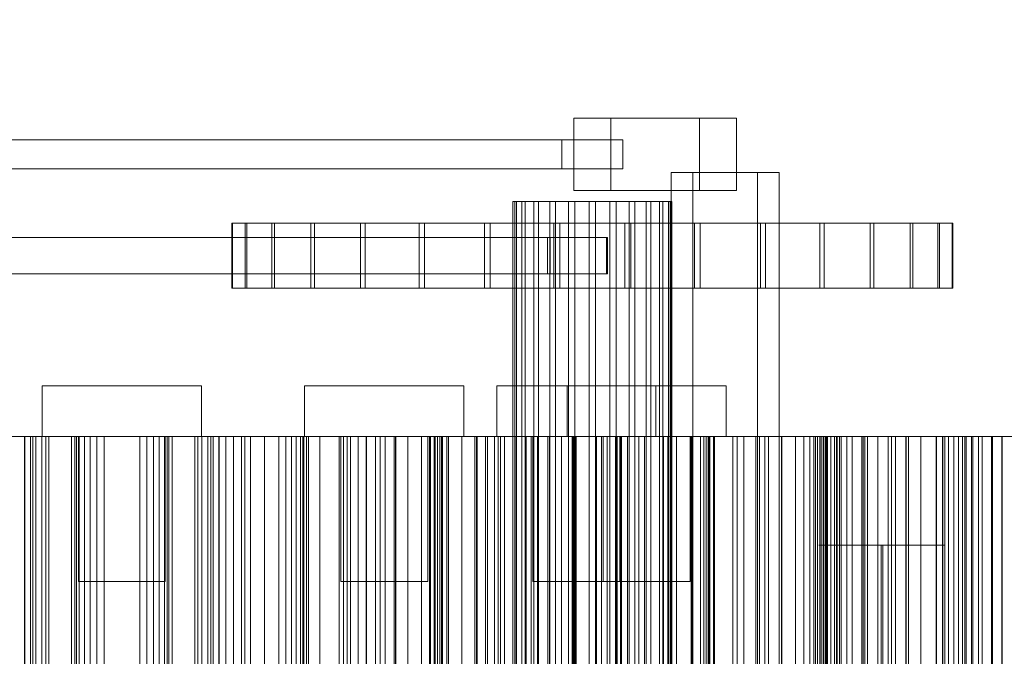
# Model space of a CAD drawing. Header units: millimetres. Extents: x -2233 to 61924, y -68080 to 6847.
# Tile 617 of 656: x 24422 to 24694, y -17311 to -17135. Entities that reach past the tile are written whole.
import ezdxf

# ---------------------------------------------------------------- set-up
doc = ezdxf.new("R2010")
doc.units = ezdxf.units.MM
for name, color, linetype, lineweight in [('COTAS_P', 1, 'Continuous', 0), ('superior_briquetadora', 7, 'Continuous', 0), ('superior_C02', 7, 'Continuous', 0)]:
    doc.layers.add(name, color=color, linetype=linetype, lineweight=lineweight)
doc.dimstyles.new('R19_100', dxfattribs={"dimtxt": 250, "dimasz": 150, "dimexe": 150, "dimexo": 80, "dimgap": 100, "dimtad": 1, "dimtih": 1, "dimtoh": 1, "dimdsep": 46, "dimcen": 0.09, "dimadec": 0, "dimazin": 0, "dimtfac": 1, "dimtdec": 4, "dimtofl": 0, "dimtmove": 0, "dimatfit": 3, "dimfxl": 1, "dimtolj": 1, "dimtzin": 0, "dimarcsym": 0})

# ---------------------------------------------------------------- blocks, each defined once
blk = doc.blocks.new('DIM_R28_34')
at = {"layer": 'COTAS_P'}
for p, q in [((24250.07, -17080), (24400.07, -17035)), ((26750.07, -17080), (26600.07, -17035)), ((24250.07, -17980), (24250.07, -17080)), ((24250.07, -17080), (26750.07, -17080)), ((24250.07, -17080), (24400.07, -17125)), ((26750.07, -17080), (26600.07, -17125)), ((26750.07, -17980), (26750.07, -17080))]:
    blk.add_line(p, q, dxfattribs=at)
blk.add_text('2500 P', height=250, dxfattribs=at).set_placement((25500.07, -16980))

msp = doc.modelspace()

# ---------------------------------------------------------------- linework, layer by layer
at = {"layer": 'superior_briquetadora'}
for p, q in [((24428.067, -17236), (24430.246, -17236)), ((24428.067, -17236), (24428.067, -17250)), ((24430.246, -17236), (24436.351, -17236)), ((24436.351, -17236), (24445.172, -17236)), ((24445.172, -17236), (24454.963, -17236)), ((24454.963, -17236), (24463.784, -17236)), ((24463.784, -17236), (24469.889, -17236)), ((24469.889, -17236), (24472.067, -17236)), ((24472.067, -17236), (24472.067, -17250)), ((24500.567, -17236), (24502.746, -17236)), ((24500.567, -17236), (24500.567, -17250)), ((24502.746, -17236), (24508.851, -17236)), ((24508.851, -17236), (24517.672, -17236)), ((24517.672, -17236), (24527.463, -17236)), ((24527.463, -17236), (24536.284, -17236)), ((24536.284, -17236), (24542.389, -17236)), ((24542.389, -17236), (24544.567, -17236)), ((24544.567, -17236), (24544.567, -17250)), ((24553.641, -17236), (24555.82, -17236)), ((24553.641, -17236), (24553.641, -17250)), ((24555.82, -17236), (24561.924, -17236)), ((24561.924, -17236), (24570.746, -17236)), ((24570.746, -17236), (24580.537, -17236)), ((24573.067, -17236), (24575.246, -17236)), ((24573.067, -17236), (24573.067, -17250)), ((24575.246, -17236), (24581.351, -17236)), ((24580.537, -17236), (24589.358, -17236)), ((24581.351, -17236), (24590.172, -17236)), ((24589.358, -17236), (24595.462, -17236)), ((24590.172, -17236), (24599.963, -17236)), ((24595.462, -17236), (24597.641, -17236)), ((24597.641, -17236), (24597.641, -17250)), ((24599.963, -17236), (24608.784, -17236)), ((24608.784, -17236), (24614.889, -17236)), ((24614.889, -17236), (24617.067, -17236)), ((24617.067, -17236), (24617.067, -17250)), ((24430.949, -17250), (24412.565, -17250)), ((24412.756, -17250), (24431.046, -17250)), ((24423.284, -17250), (24416.1, -17250)), ((24419.249, -17250), (24425.453, -17250)), ((24421.313, -17250), (24423.195, -17250)), ((24423.195, -17250), (24423.195, -17450)), ((24423.195, -17250), (24424.864, -17250)), ((24427.938, -17250), (24423.284, -17250)), ((24423.284, -17450), (24423.284, -17250)), ((24424.864, -17250), (24424.864, -17450)), ((24424.864, -17250), (24426.29, -17250)), ((24425.453, -17250), (24429.044, -17250)), ((24425.453, -17450), (24425.453, -17250)), ((24426.29, -17250), (24426.29, -17450)), ((24426.29, -17250), (24436.127, -17250)), ((24429.883, -17250), (24427.938, -17250)), ((24427.938, -17450), (24427.938, -17250)), ((24428.067, -17250), (24430.246, -17250)), ((24429.044, -17250), (24429.883, -17250)), ((24429.044, -17450), (24429.044, -17250)), ((24429.883, -17450), (24429.883, -17250)), ((24430.246, -17250), (24436.351, -17250)), ((24450.067, -17250), (24430.949, -17250)), ((24431.046, -17250), (24450.067, -17250)), ((24436.127, -17250), (24436.127, -17450)), ((24436.127, -17250), (24437.095, -17250)), ((24436.351, -17250), (24445.172, -17250)), ((24437.095, -17250), (24437.095, -17450)), ((24437.095, -17250), (24438.306, -17250)), ((24437.567, -17480), (24437.567, -17250)), ((24438.805, -17250), (24437.567, -17250)), ((24438.067, -17250), (24439.256, -17250)), ((24438.067, -17250), (24438.067, -17290)), ((24438.306, -17250), (24438.306, -17450)), ((24438.306, -17250), (24439.732, -17250)), ((24442.274, -17250), (24438.805, -17250)), ((24439.256, -17250), (24442.586, -17250)), ((24439.732, -17250), (24439.732, -17450)), ((24439.732, -17250), (24441.353, -17250)), ((24441.353, -17250), (24441.353, -17450)), ((24441.353, -17250), (24443.158, -17250)), ((24447.286, -17250), (24442.274, -17250)), ((24442.586, -17250), (24447.397, -17250)), ((24443.158, -17250), (24443.158, -17450)), ((24443.158, -17250), (24445.137, -17250)), ((24445.137, -17250), (24445.137, -17450)), ((24445.137, -17250), (24454.998, -17250)), ((24445.172, -17250), (24454.963, -17250)), ((24452.849, -17250), (24447.286, -17250)), ((24447.397, -17250), (24452.738, -17250)), ((24450.067, -17250), (24469.089, -17250)), ((24469.186, -17250), (24450.067, -17250)), ((24452.738, -17250), (24457.549, -17250)), ((24457.861, -17250), (24452.849, -17250)), ((24454.963, -17250), (24463.784, -17250)), ((24454.998, -17250), (24454.998, -17450)), ((24454.998, -17250), (24456.977, -17250)), ((24456.977, -17250), (24456.977, -17450)), ((24456.977, -17250), (24458.782, -17250)), ((24457.549, -17250), (24460.879, -17250)), ((24461.33, -17250), (24457.861, -17250)), ((24458.782, -17250), (24458.782, -17450)), ((24458.782, -17250), (24460.403, -17250)), ((24460.403, -17250), (24460.403, -17450)), ((24460.403, -17250), (24461.829, -17250)), ((24460.879, -17250), (24462.067, -17250)), ((24462.567, -17250), (24461.33, -17250)), ((24461.829, -17250), (24461.829, -17450)), ((24461.829, -17250), (24463.04, -17250)), ((24462.067, -17250), (24462.067, -17290)), ((24462.567, -17480), (24462.567, -17250)), ((24463.04, -17250), (24463.04, -17450)), ((24463.04, -17250), (24464.008, -17250)), ((24463.784, -17250), (24469.889, -17250)), ((24464.008, -17250), (24464.008, -17450)), ((24464.008, -17250), (24473.845, -17250)), ((24469.089, -17250), (24487.379, -17250)), ((24487.57, -17250), (24469.186, -17250)), ((24469.889, -17250), (24472.067, -17250)), ((24470.252, -17250), (24471.091, -17250)), ((24472.197, -17250), (24470.252, -17250)), ((24470.252, -17450), (24470.252, -17250)), ((24471.091, -17250), (24474.682, -17250)), ((24471.091, -17450), (24471.091, -17250)), ((24476.851, -17250), (24472.197, -17250)), ((24472.197, -17450), (24472.197, -17250)), ((24473.845, -17250), (24473.845, -17450)), ((24473.845, -17250), (24475.271, -17250)), ((24474.682, -17250), (24480.886, -17250)), ((24474.682, -17450), (24474.682, -17250)), ((24475.271, -17250), (24475.271, -17450)), ((24475.271, -17250), (24476.94, -17250)), ((24484.035, -17250), (24476.851, -17250)), ((24476.851, -17450), (24476.851, -17250)), ((24476.94, -17250), (24476.94, -17450)), ((24476.94, -17250), (24478.822, -17250)), ((24478.822, -17250), (24478.822, -17450)), ((24478.822, -17250), (24480.899, -17250)), ((24480.886, -17250), (24489.466, -17250)), ((24480.886, -17450), (24480.886, -17250)), ((24480.899, -17250), (24480.899, -17450)), ((24480.899, -17250), (24483.158, -17250)), ((24483.158, -17250), (24483.158, -17450)), ((24483.158, -17250), (24485.59, -17250)), ((24493.474, -17250), (24484.035, -17250)), ((24484.035, -17450), (24484.035, -17250)), ((24485.59, -17250), (24485.59, -17450)), ((24485.59, -17250), (24495.404, -17250)), ((24487.379, -17250), (24504.236, -17250)), ((24504.513, -17250), (24487.57, -17250)), ((24489.466, -17250), (24500.092, -17250)), ((24489.466, -17450), (24489.466, -17250)), ((24504.805, -17250), (24493.474, -17250)), ((24493.474, -17450), (24493.474, -17250)), ((24495.404, -17250), (24495.404, -17450)), ((24495.404, -17250), (24496.91, -17250)), ((24496.91, -17250), (24496.91, -17450)), ((24496.91, -17250), (24498.244, -17250)), ((24498.244, -17250), (24498.244, -17450)), ((24498.244, -17250), (24499.394, -17250)), ((24499.394, -17250), (24499.394, -17450)), ((24499.394, -17250), (24500.349, -17250)), ((24500.092, -17250), (24512.355, -17250)), ((24500.092, -17450), (24500.092, -17250)), ((24500.349, -17250), (24500.349, -17450)), ((24500.349, -17250), (24501.091, -17250)), ((24500.567, -17250), (24502.746, -17250)), ((24501.091, -17250), (24501.091, -17450)), ((24501.091, -17250), (24501.591, -17250)), ((24501.591, -17250), (24501.591, -17450)), ((24501.591, -17250), (24511.334, -17250)), ((24502.746, -17250), (24508.851, -17250)), ((24504.236, -17250), (24519.01, -17250)), ((24519.364, -17250), (24504.513, -17250)), ((24517.591, -17250), (24504.805, -17250)), ((24504.805, -17450), (24504.805, -17250)), ((24508.851, -17250), (24517.672, -17250)), ((24510.067, -17480), (24510.067, -17250)), ((24511.305, -17250), (24510.067, -17250)), ((24510.567, -17250), (24511.756, -17250)), ((24510.567, -17250), (24510.567, -17290)), ((24514.774, -17250), (24511.305, -17250)), ((24511.334, -17250), (24511.334, -17450)), ((24511.334, -17250), (24513.204, -17250)), ((24511.756, -17250), (24515.086, -17250)), ((24512.355, -17250), (24525.784, -17250)), ((24512.355, -17450), (24512.355, -17250)), ((24513.204, -17250), (24513.204, -17450)), ((24513.204, -17250), (24515.315, -17250)), ((24519.786, -17250), (24514.774, -17250)), ((24515.086, -17250), (24519.897, -17250)), ((24515.315, -17250), (24515.315, -17450)), ((24515.315, -17250), (24517.635, -17250)), ((24521.463, -17250), (24517.591, -17250)), ((24517.591, -17450), (24517.591, -17250)), ((24517.635, -17250), (24517.635, -17450)), ((24517.635, -17250), (24520.148, -17250)), ((24517.672, -17250), (24527.463, -17250)), ((24519.01, -17250), (24531.136, -17250)), ((24531.552, -17250), (24519.364, -17250)), ((24525.349, -17250), (24519.786, -17250)), ((24519.897, -17250), (24525.238, -17250)), ((24520.148, -17250), (24520.148, -17450)), ((24520.148, -17250), (24522.84, -17250)), ((24525.303, -17250), (24521.463, -17250)), ((24521.463, -17450), (24521.463, -17250)), ((24522.84, -17250), (24522.84, -17450)), ((24522.84, -17250), (24525.701, -17250)), ((24525.238, -17250), (24530.049, -17250)), ((24529.108, -17250), (24525.303, -17250)), ((24525.303, -17450), (24525.303, -17250)), ((24530.361, -17250), (24525.349, -17250)), ((24525.701, -17250), (24525.701, -17450)), ((24525.701, -17250), (24535.372, -17250)), ((24525.784, -17250), (24539.862, -17250)), ((24525.784, -17450), (24525.784, -17250)), ((24527.463, -17250), (24536.284, -17250)), ((24532.878, -17250), (24529.108, -17250)), ((24529.108, -17450), (24529.108, -17250)), ((24530.049, -17250), (24533.379, -17250)), ((24533.83, -17250), (24530.361, -17250)), ((24531.136, -17250), (24540.146, -17250)), ((24540.608, -17250), (24531.552, -17250)), ((24536.611, -17250), (24532.878, -17250)), ((24532.878, -17450), (24532.878, -17250)), ((24533.379, -17250), (24534.567, -17250)), ((24535.067, -17250), (24533.83, -17250)), ((24534.567, -17250), (24534.567, -17290)), ((24535.067, -17480), (24535.067, -17250)), ((24535.372, -17250), (24535.372, -17450)), ((24535.372, -17250), (24536.393, -17250)), ((24536.284, -17250), (24542.389, -17250)), ((24536.393, -17250), (24536.393, -17450)), ((24536.393, -17250), (24537.242, -17250)), ((24540.304, -17250), (24536.611, -17250)), ((24536.611, -17450), (24536.611, -17250)), ((24537.242, -17250), (24537.242, -17450)), ((24537.242, -17250), (24537.91, -17250)), ((24537.91, -17250), (24537.91, -17450)), ((24537.91, -17250), (24538.386, -17250)), ((24538.386, -17250), (24538.386, -17450)), ((24538.386, -17250), (24538.651, -17250)), ((24538.651, -17250), (24538.651, -17450)), ((24538.651, -17250), (24538.678, -17250)), ((24538.678, -17250), (24538.678, -17450)), ((24538.678, -17250), (24548.232, -17250)), ((24539.862, -17250), (24554.05, -17250)), ((24539.862, -17450), (24539.862, -17250)), ((24540.146, -17250), (24545.694, -17250)), ((24543.957, -17250), (24540.304, -17250)), ((24540.304, -17450), (24540.304, -17250)), ((24546.184, -17250), (24540.608, -17250)), ((24542.389, -17250), (24544.567, -17250)), ((24547.567, -17250), (24543.957, -17250)), ((24543.957, -17450), (24543.957, -17250)), ((24545.694, -17250), (24547.567, -17250)), ((24548.067, -17250), (24546.184, -17250)), ((24547.567, -17250), (24547.567, -17800)), ((24551.134, -17250), (24547.567, -17250)), ((24547.567, -17450), (24547.567, -17250)), ((24548.067, -17250), (24548.067, -17480)), ((24548.232, -17250), (24548.232, -17450)), ((24548.232, -17250), (24550.53, -17250)), ((24550.53, -17250), (24550.53, -17450)), ((24550.53, -17250), (24553.061, -17250)), ((24554.654, -17250), (24551.134, -17250)), ((24551.134, -17450), (24551.134, -17250)), ((24553.061, -17250), (24553.061, -17450)), ((24553.061, -17250), (24555.798, -17250)), ((24553.641, -17250), (24555.82, -17250)), ((24554.05, -17250), (24567.801, -17250)), ((24554.05, -17450), (24554.05, -17250)), ((24558.128, -17250), (24554.654, -17250)), ((24554.654, -17450), (24554.654, -17250)), ((24555.798, -17250), (24555.798, -17450)), ((24555.798, -17250), (24558.722, -17250)), ((24555.82, -17250), (24561.924, -17250)), ((24561.553, -17250), (24558.128, -17250)), ((24558.128, -17450), (24558.128, -17250)), ((24558.722, -17250), (24558.722, -17450)), ((24558.722, -17250), (24561.82, -17250)), ((24564.927, -17250), (24561.553, -17250)), ((24561.553, -17450), (24561.553, -17250)), ((24561.82, -17250), (24561.82, -17450)), ((24561.82, -17250), (24565.083, -17250)), ((24561.924, -17250), (24570.746, -17250)), ((24563.141, -17480), (24563.141, -17250)), ((24564.379, -17250), (24563.141, -17250)), ((24563.641, -17250), (24564.83, -17250)), ((24563.641, -17250), (24563.641, -17290)), ((24567.848, -17250), (24564.379, -17250)), ((24564.83, -17250), (24568.159, -17250)), ((24568.249, -17250), (24564.927, -17250)), ((24564.927, -17450), (24564.927, -17250)), ((24565.083, -17250), (24565.083, -17450)), ((24565.083, -17250), (24574.52, -17250)), ((24567.801, -17250), (24574.552, -17250)), ((24567.801, -17450), (24567.801, -17250)), ((24572.86, -17250), (24567.848, -17250)), ((24568.159, -17250), (24572.971, -17250)), ((24571.518, -17250), (24568.249, -17250)), ((24568.249, -17450), (24568.249, -17250)), ((24570.746, -17250), (24580.537, -17250)), ((24574.733, -17250), (24571.518, -17250)), ((24571.518, -17450), (24571.518, -17250)), ((24578.423, -17250), (24572.86, -17250)), ((24572.971, -17250), (24578.311, -17250)), ((24573.067, -17250), (24575.246, -17250)), ((24574.52, -17250), (24574.52, -17450)), ((24574.52, -17250), (24575.044, -17250)), ((24574.552, -17250), (24581.247, -17250)), ((24574.552, -17450), (24574.552, -17250)), ((24586.499, -17250), (24574.733, -17250)), ((24574.733, -17450), (24574.733, -17250)), ((24574.912, -17250), (24574.912, -17450)), ((24575.357, -17250), (24574.912, -17250)), ((24574.912, -17250), (24584.186, -17250)), ((24575.044, -17250), (24575.044, -17450)), ((24575.044, -17250), (24575.4, -17250)), ((24575.246, -17250), (24581.351, -17250)), ((24575.357, -17250), (24575.357, -17450)), ((24575.571, -17250), (24575.357, -17250)), ((24575.4, -17250), (24575.4, -17450)), ((24575.4, -17250), (24575.58, -17250)), ((24575.571, -17250), (24575.571, -17450)), ((24575.58, -17250), (24575.58, -17450)), ((24578.311, -17250), (24583.123, -17250)), ((24583.435, -17250), (24578.423, -17250)), ((24580.537, -17250), (24589.358, -17250)), ((24581.247, -17250), (24587.882, -17250)), ((24581.247, -17450), (24581.247, -17250)), ((24581.351, -17250), (24590.172, -17250)), ((24582.567, -17480), (24582.567, -17250)), ((24583.805, -17250), (24582.567, -17250)), ((24583.067, -17250), (24584.256, -17250)), ((24583.067, -17250), (24583.067, -17290)), ((24583.123, -17250), (24586.453, -17250)), ((24586.903, -17250), (24583.435, -17250)), ((24587.274, -17250), (24583.805, -17250)), ((24584.186, -17250), (24584.186, -17450)), ((24584.186, -17250), (24586.887, -17250)), ((24584.256, -17250), (24587.586, -17250)), ((24586.453, -17250), (24587.641, -17250)), ((24599.595, -17250), (24586.499, -17250)), ((24586.499, -17450), (24586.499, -17250)), ((24586.887, -17250), (24586.887, -17450)), ((24586.887, -17250), (24589.816, -17250)), ((24588.141, -17250), (24586.903, -17250)), ((24592.286, -17250), (24587.274, -17250)), ((24587.586, -17250), (24592.397, -17250)), ((24587.641, -17250), (24587.641, -17290)), ((24587.882, -17250), (24594.456, -17250)), ((24587.882, -17450), (24587.882, -17250)), ((24588.141, -17480), (24588.141, -17250)), ((24589.358, -17250), (24595.462, -17250)), ((24589.816, -17250), (24589.816, -17450)), ((24589.816, -17250), (24592.942, -17250)), ((24590.172, -17250), (24599.963, -17250)), ((24597.849, -17250), (24592.286, -17250)), ((24592.397, -17250), (24597.738, -17250)), ((24592.942, -17250), (24592.942, -17450)), ((24592.942, -17250), (24596.25, -17250)), ((24594.456, -17250), (24600.964, -17250)), ((24594.456, -17450), (24594.456, -17250)), ((24595.462, -17250), (24597.641, -17250)), ((24596.25, -17250), (24596.25, -17450)), ((24596.25, -17250), (24599.725, -17250)), ((24597.738, -17250), (24602.549, -17250)), ((24602.861, -17250), (24597.849, -17250)), ((24613.516, -17250), (24599.595, -17250)), ((24599.595, -17450), (24599.595, -17250)), ((24599.725, -17250), (24599.725, -17450)), ((24599.725, -17250), (24603.358, -17250)), ((24599.963, -17250), (24608.784, -17250)), ((24600.964, -17250), (24607.404, -17250)), ((24600.964, -17450), (24600.964, -17250)), ((24602.549, -17250), (24605.879, -17250)), ((24606.33, -17250), (24602.861, -17250)), ((24603.358, -17250), (24603.358, -17450)), ((24603.358, -17250), (24612.468, -17250)), ((24605.879, -17250), (24607.067, -17250)), ((24607.567, -17250), (24606.33, -17250)), ((24607.067, -17250), (24607.067, -17290)), ((24607.404, -17250), (24613.773, -17250)), ((24607.404, -17450), (24607.404, -17250)), ((24607.567, -17480), (24607.567, -17250)), ((24608.784, -17250), (24614.889, -17250)), ((24609.944, -17250), (24609.944, -17450)), ((24610.858, -17250), (24609.944, -17250)), ((24609.944, -17250), (24618.847, -17250)), ((24610.858, -17250), (24610.858, -17450)), ((24611.548, -17250), (24610.858, -17250)), ((24611.548, -17250), (24611.548, -17450)), ((24612.041, -17250), (24611.548, -17250)), ((24612.041, -17250), (24612.041, -17450)), ((24612.352, -17250), (24612.041, -17250)), ((24612.352, -17250), (24612.352, -17450)), ((24612.492, -17250), (24612.352, -17250)), ((24612.468, -17250), (24612.468, -17450)), ((24612.468, -17250), (24612.492, -17250)), ((24612.492, -17250), (24612.492, -17450)), ((24627.729, -17250), (24613.516, -17250)), ((24613.516, -17450), (24613.516, -17250)), ((24613.773, -17250), (24620.067, -17250)), ((24613.773, -17450), (24613.773, -17250)), ((24614.889, -17250), (24617.067, -17250)), ((24618.847, -17250), (24618.847, -17450)), ((24618.847, -17250), (24621.928, -17250)), ((24620.067, -17250), (24626.286, -17250)), ((24620.067, -17450), (24620.067, -17250)), ((24621.928, -17250), (24621.928, -17450)), ((24621.928, -17250), (24625.224, -17250)), ((24625.224, -17250), (24625.224, -17450)), ((24625.224, -17250), (24628.711, -17250)), ((24626.286, -17250), (24632.424, -17250)), ((24626.286, -17450), (24626.286, -17250)), ((24641.685, -17250), (24627.729, -17250)), ((24627.729, -17450), (24627.729, -17250)), ((24628.711, -17250), (24628.711, -17450)), ((24628.711, -17250), (24632.37, -17250)), ((24632.37, -17250), (24632.37, -17450)), ((24632.37, -17250), (24636.188, -17250)), ((24632.424, -17250), (24638.481, -17250)), ((24632.424, -17450), (24632.424, -17250)), ((24636.188, -17250), (24636.188, -17450)), ((24636.188, -17250), (24640.156, -17250)), ((24638.481, -17250), (24644.452, -17250)), ((24638.481, -17450), (24638.481, -17250)), ((24640.156, -17250), (24640.156, -17450)), ((24640.156, -17250), (24648.853, -17250)), ((24641.237, -17250), (24643.002, -17250)), ((24642.257, -17250), (24641.237, -17250)), ((24641.237, -17450), (24641.237, -17250)), ((24654.85, -17250), (24641.685, -17250)), ((24641.685, -17450), (24641.685, -17250)), ((24642.914, -17250), (24642.257, -17250)), ((24642.257, -17450), (24642.257, -17250)), ((24643.485, -17250), (24642.914, -17250)), ((24642.914, -17450), (24642.914, -17250)), ((24643.002, -17250), (24647.484, -17250)), ((24643.002, -17450), (24643.002, -17250)), ((24643.436, -17250), (24643.436, -17450)), ((24644.809, -17250), (24643.436, -17250)), ((24643.436, -17250), (24651.883, -17250)), ((24643.968, -17250), (24643.485, -17250)), ((24643.485, -17450), (24643.485, -17250)), ((24644.363, -17250), (24643.968, -17250)), ((24643.968, -17450), (24643.968, -17250)), ((24644.671, -17250), (24644.363, -17250)), ((24644.363, -17450), (24644.363, -17250)), ((24644.452, -17250), (24650.335, -17250)), ((24644.452, -17450), (24644.452, -17250)), ((24644.891, -17250), (24644.671, -17250)), ((24644.671, -17450), (24644.671, -17250)), ((24644.809, -17250), (24644.809, -17450)), ((24645.97, -17250), (24644.809, -17250)), ((24645.023, -17250), (24644.891, -17250)), ((24644.891, -17450), (24644.891, -17250)), ((24645.067, -17250), (24645.023, -17250)), ((24645.023, -17450), (24645.023, -17250)), ((24645.067, -17450), (24645.067, -17250)), ((24645.97, -17250), (24645.97, -17450)), ((24646.942, -17250), (24645.97, -17250)), ((24646.942, -17250), (24646.942, -17450)), ((24647.74, -17250), (24646.942, -17250)), ((24647.484, -17250), (24654.512, -17250)), ((24647.484, -17450), (24647.484, -17250)), ((24647.74, -17250), (24647.74, -17450)), ((24648.375, -17250), (24647.74, -17250)), ((24648.375, -17250), (24648.375, -17450)), ((24648.853, -17250), (24648.375, -17250)), ((24648.853, -17250), (24648.853, -17450)), ((24650.335, -17250), (24656.128, -17250)), ((24650.335, -17450), (24650.335, -17250)), ((24651.883, -17250), (24651.883, -17450)), ((24651.883, -17250), (24655.313, -17250)), ((24654.512, -17250), (24663.815, -17250)), ((24654.512, -17450), (24654.512, -17250)), ((24666.718, -17250), (24654.85, -17250)), ((24654.85, -17450), (24654.85, -17250)), ((24655.313, -17250), (24655.313, -17450)), ((24655.313, -17250), (24658.946, -17250)), ((24656.128, -17250), (24661.828, -17250)), ((24656.128, -17450), (24656.128, -17250)), ((24658.946, -17250), (24658.946, -17450)), ((24658.946, -17250), (24662.759, -17250)), ((24661.828, -17250), (24667.432, -17250)), ((24661.828, -17450), (24661.828, -17250)), ((24662.759, -17250), (24662.759, -17450)), ((24662.759, -17250), (24666.734, -17250)), ((24663.815, -17250), (24675.035, -17250)), ((24663.815, -17450), (24663.815, -17250)), ((24676.831, -17250), (24666.718, -17250)), ((24666.718, -17450), (24666.718, -17250)), ((24666.734, -17250), (24666.734, -17450)), ((24666.734, -17250), (24670.859, -17250)), ((24667.432, -17250), (24677.418, -17250)), ((24667.432, -17450), (24667.432, -17250)), ((24670.859, -17250), (24670.859, -17450)), ((24670.859, -17250), (24675.124, -17250)), ((24675.035, -17250), (24687.741, -17250)), ((24675.035, -17450), (24675.035, -17250)), ((24675.065, -17250), (24675.065, -17450)), ((24676.885, -17250), (24675.065, -17250)), ((24675.065, -17250), (24682.976, -17250)), ((24675.124, -17250), (24675.124, -17450)), ((24675.124, -17250), (24683.324, -17250)), ((24684.803, -17250), (24676.831, -17250)), ((24676.831, -17450), (24676.831, -17250)), ((24676.885, -17250), (24676.885, -17450)), ((24678.505, -17250), (24676.885, -17250)), ((24677.418, -17250), (24685.238, -17250)), ((24677.418, -17450), (24677.418, -17250)), ((24678.505, -17250), (24678.505, -17450)), ((24679.947, -17250), (24678.505, -17250)), ((24679.947, -17250), (24679.947, -17450)), ((24681.225, -17250), (24679.947, -17250)), ((24681.225, -17250), (24681.225, -17450)), ((24682.348, -17250), (24681.225, -17250)), ((24682.348, -17250), (24682.348, -17450)), ((24683.324, -17250), (24682.348, -17250)), ((24682.976, -17250), (24682.976, -17450)), ((24682.976, -17250), (24686.721, -17250)), ((24683.324, -17250), (24683.324, -17450)), ((24690.325, -17250), (24684.803, -17250)), ((24684.803, -17450), (24684.803, -17250)), ((24685.238, -17250), (24690.593, -17250)), ((24685.238, -17450), (24685.238, -17250)), ((24686.721, -17250), (24686.721, -17450)), ((24686.721, -17250), (24690.657, -17250)), ((24687.741, -17250), (24701.446, -17250)), ((24687.741, -17450), (24687.741, -17250)), ((24693.187, -17250), (24690.325, -17250)), ((24690.325, -17450), (24690.325, -17250)), ((24690.593, -17250), (24693.277, -17250)), ((24690.593, -17450), (24690.593, -17250)), ((24690.657, -17250), (24690.657, -17450)), ((24690.657, -17250), (24694.759, -17250)), ((24693.277, -17250), (24693.187, -17250)), ((24693.187, -17450), (24693.187, -17250)), ((24693.277, -17450), (24693.277, -17250)), ((24646.01, -17280), (24642.664, -17280)), ((24642.664, -17280), (24642.766, -17280)), ((24642.766, -17280), (24646.294, -17280)), ((24652.14, -17280), (24646.01, -17280)), ((24646.294, -17280), (24652.55, -17280)), ((24659.839, -17280), (24652.14, -17280)), ((24652.55, -17280), (24660.296, -17280)), ((24667.584, -17280), (24659.839, -17280)), ((24659.839, -17280), (24659.839, -17520)), ((24660.296, -17280), (24667.995, -17280)), ((24660.296, -17280), (24660.296, -17520)), ((24673.841, -17280), (24667.584, -17280)), ((24667.995, -17280), (24674.125, -17280)), ((24677.369, -17280), (24673.841, -17280)), ((24674.125, -17280), (24677.471, -17280)), ((24677.471, -17280), (24677.369, -17280)), ((24438.067, -17290), (24439.256, -17290)), ((24439.256, -17290), (24442.586, -17290)), ((24442.586, -17290), (24447.397, -17290)), ((24447.397, -17290), (24452.738, -17290)), ((24452.738, -17290), (24457.549, -17290)), ((24457.549, -17290), (24460.879, -17290)), ((24460.879, -17290), (24462.067, -17290)), ((24510.567, -17290), (24511.756, -17290)), ((24511.756, -17290), (24515.086, -17290)), ((24515.086, -17290), (24519.897, -17290)), ((24519.897, -17290), (24525.238, -17290)), ((24525.238, -17290), (24530.049, -17290)), ((24530.049, -17290), (24533.379, -17290)), ((24533.379, -17290), (24534.567, -17290)), ((24563.641, -17290), (24564.83, -17290)), ((24564.83, -17290), (24568.159, -17290)), ((24568.159, -17290), (24572.971, -17290)), ((24572.971, -17290), (24578.311, -17290)), ((24578.311, -17290), (24583.123, -17290)), ((24583.067, -17290), (24584.256, -17290)), ((24583.123, -17290), (24586.453, -17290)), ((24584.256, -17290), (24587.586, -17290)), ((24586.453, -17290), (24587.641, -17290)), ((24587.586, -17290), (24592.397, -17290)), ((24592.397, -17290), (24597.738, -17290)), ((24597.738, -17290), (24602.549, -17290)), ((24602.549, -17290), (24605.879, -17290)), ((24605.879, -17290), (24607.067, -17290))]:
    msp.add_line(p, q, dxfattribs=at)
at = {"layer": 'superior_C02'}
for p, q in [((24585.169, -17162), (24574.966, -17162)), ((24574.966, -17162), (24574.966, -17182)), ((24609.681, -17162), (24574.966, -17162)), ((24585.169, -17182), (24585.169, -17162)), ((24619.883, -17162), (24585.169, -17162)), ((24609.681, -17182), (24609.681, -17162)), ((24609.681, -17162), (24619.883, -17162)), ((24619.883, -17162), (24619.883, -17182)), ((23572.11, -17168), (24571.61, -17168)), ((24588.525, -17168), (23589.024, -17168)), ((24571.61, -17176), (24571.61, -17168)), ((24571.61, -17168), (24588.525, -17168)), ((24588.525, -17168), (24588.525, -17176)), ((23572.11, -17176), (24571.61, -17176)), ((23589.024, -17176), (24588.525, -17176)), ((24588.525, -17176), (24571.61, -17176)), ((24625.701, -17177), (24601.837, -17177)), ((24601.837, -17177), (24601.837, -17580)), ((24607.798, -17177), (24601.837, -17177)), ((24607.798, -17580), (24607.798, -17177)), ((24607.798, -17177), (24631.662, -17177)), ((24625.701, -17580), (24625.701, -17177)), ((24625.701, -17177), (24631.662, -17177)), ((24631.662, -17177), (24631.662, -17580)), ((24574.966, -17182), (24585.169, -17182)), ((24609.681, -17182), (24574.966, -17182)), ((24585.169, -17182), (24619.883, -17182)), ((24619.883, -17182), (24609.681, -17182)), ((24558.602, -17185), (24558.086, -17185)), ((24558.086, -17185), (24559.067, -17185)), ((24558.086, -17459.5), (24558.086, -17185)), ((24560.582, -17185), (24558.602, -17185)), ((24558.602, -17459.5), (24558.602, -17185)), ((24559.067, -17185), (24561.48, -17185)), ((24559.067, -17459.5), (24559.067, -17185)), ((24563.889, -17185), (24560.582, -17185)), ((24560.582, -17459.5), (24560.582, -17185)), ((24561.48, -17185), (24565.159, -17185)), ((24561.48, -17459.5), (24561.48, -17185)), ((24568.299, -17185), (24563.889, -17185)), ((24563.889, -17459.5), (24563.889, -17185)), ((24565.159, -17185), (24569.855, -17185)), ((24565.159, -17459.5), (24565.159, -17185)), ((24573.51, -17185), (24568.299, -17185)), ((24568.299, -17459.5), (24568.299, -17185)), ((24569.855, -17185), (24575.246, -17185)), ((24569.855, -17459.5), (24569.855, -17185)), ((24579.169, -17185), (24573.51, -17185)), ((24573.51, -17459.5), (24573.51, -17185)), ((24575.246, -17185), (24580.966, -17185)), ((24575.246, -17459.5), (24575.246, -17185)), ((24584.889, -17185), (24579.169, -17185)), ((24579.169, -17459.5), (24579.169, -17185)), ((24580.966, -17185), (24586.625, -17185)), ((24580.966, -17459.5), (24580.966, -17185)), ((24590.28, -17185), (24584.889, -17185)), ((24584.889, -17459.5), (24584.889, -17185)), ((24586.625, -17185), (24591.836, -17185)), ((24586.625, -17459.5), (24586.625, -17185)), ((24594.976, -17185), (24590.28, -17185)), ((24590.28, -17459.5), (24590.28, -17185)), ((24591.836, -17185), (24596.246, -17185)), ((24591.836, -17459.5), (24591.836, -17185)), ((24598.655, -17185), (24594.976, -17185)), ((24594.976, -17459.5), (24594.976, -17185)), ((24596.246, -17185), (24599.553, -17185)), ((24596.246, -17459.5), (24596.246, -17185)), ((24601.068, -17185), (24598.655, -17185)), ((24598.655, -17459.5), (24598.655, -17185)), ((24599.553, -17185), (24601.533, -17185)), ((24599.553, -17459.5), (24599.553, -17185)), ((24602.049, -17185), (24601.068, -17185)), ((24601.068, -17185), (24601.068, -17459.5)), ((24601.533, -17185), (24602.049, -17185)), ((24601.533, -17459.5), (24601.533, -17185)), ((24602.049, -17459.5), (24602.049, -17185)), ((24484.141, -17191), (24480.473, -17191)), ((24480.473, -17191), (24480.632, -17191)), ((24480.473, -17209), (24480.473, -17191)), ((24480.632, -17191), (24484.613, -17191)), ((24480.632, -17209), (24480.632, -17191)), ((24491.495, -17191), (24484.141, -17191)), ((24484.141, -17209), (24484.141, -17191)), ((24484.613, -17191), (24492.261, -17191)), ((24484.613, -17209), (24484.613, -17191)), ((24502.253, -17191), (24491.495, -17191)), ((24491.495, -17209), (24491.495, -17191)), ((24492.261, -17191), (24503.285, -17191)), ((24492.261, -17209), (24492.261, -17191)), ((24516.002, -17191), (24502.253, -17191)), ((24502.253, -17209), (24502.253, -17191)), ((24503.285, -17191), (24517.258, -17191)), ((24503.285, -17209), (24503.285, -17191)), ((24532.213, -17191), (24516.002, -17191)), ((24516.002, -17209), (24516.002, -17191)), ((24517.258, -17191), (24533.646, -17191)), ((24517.258, -17209), (24517.258, -17191)), ((24550.262, -17191), (24532.213, -17191)), ((24532.213, -17209), (24532.213, -17191)), ((24533.646, -17191), (24551.818, -17191)), ((24533.646, -17209), (24533.646, -17191)), ((24569.457, -17191), (24550.262, -17191)), ((24550.262, -17209), (24550.262, -17191)), ((24551.818, -17191), (24571.075, -17191)), ((24551.818, -17209), (24551.818, -17191)), ((24589.06, -17191), (24569.457, -17191)), ((24569.457, -17209), (24569.457, -17191)), ((24571.075, -17191), (24590.678, -17191)), ((24571.075, -17209), (24571.075, -17191)), ((24608.317, -17191), (24589.06, -17191)), ((24589.06, -17209), (24589.06, -17191)), ((24590.678, -17191), (24609.873, -17191)), ((24590.678, -17209), (24590.678, -17191)), ((24626.489, -17191), (24608.317, -17191)), ((24608.317, -17209), (24608.317, -17191)), ((24609.873, -17191), (24627.922, -17191)), ((24609.873, -17209), (24609.873, -17191)), ((24642.877, -17191), (24626.489, -17191)), ((24626.489, -17209), (24626.489, -17191)), ((24627.922, -17191), (24644.133, -17191)), ((24627.922, -17209), (24627.922, -17191)), ((24656.85, -17191), (24642.877, -17191)), ((24642.877, -17209), (24642.877, -17191)), ((24644.133, -17191), (24657.882, -17191)), ((24644.133, -17209), (24644.133, -17191)), ((24667.874, -17191), (24656.85, -17191)), ((24656.85, -17209), (24656.85, -17191)), ((24657.882, -17191), (24668.64, -17191)), ((24657.882, -17209), (24657.882, -17191)), ((24675.522, -17191), (24667.874, -17191)), ((24667.874, -17209), (24667.874, -17191)), ((24668.64, -17191), (24675.994, -17191)), ((24668.64, -17209), (24668.64, -17191)), ((24679.503, -17191), (24675.522, -17191)), ((24675.522, -17191), (24675.522, -17209)), ((24675.994, -17191), (24679.662, -17191)), ((24675.994, -17209), (24675.994, -17191)), ((24679.662, -17191), (24679.503, -17191)), ((24679.503, -17209), (24679.503, -17191)), ((24679.662, -17209), (24679.662, -17191)), ((23572.992, -17195), (24567.683, -17195)), ((24568.404, -17195), (23573.713, -17195)), ((23582.888, -17195), (24584.017, -17195)), ((24584.262, -17195), (23583.132, -17195)), ((24567.683, -17205), (24567.683, -17195)), ((24567.683, -17195), (24568.404, -17195)), ((24568.404, -17195), (24568.404, -17205)), ((24584.017, -17205), (24584.017, -17195)), ((24584.017, -17195), (24584.262, -17195)), ((24584.262, -17195), (24584.262, -17205)), ((23572.992, -17205), (24567.683, -17205)), ((23573.713, -17205), (24568.404, -17205)), ((23582.888, -17205), (24584.017, -17205)), ((23583.132, -17205), (24584.262, -17205)), ((24568.404, -17205), (24567.683, -17205)), ((24584.262, -17205), (24584.017, -17205)), ((24480.632, -17209), (24480.473, -17209)), ((24480.473, -17209), (24484.141, -17209)), ((24484.613, -17209), (24480.632, -17209)), ((24484.141, -17209), (24491.495, -17209)), ((24492.261, -17209), (24484.613, -17209)), ((24491.495, -17209), (24502.253, -17209)), ((24503.285, -17209), (24492.261, -17209)), ((24502.253, -17209), (24516.002, -17209)), ((24517.258, -17209), (24503.285, -17209)), ((24516.002, -17209), (24532.213, -17209)), ((24533.646, -17209), (24517.258, -17209)), ((24532.213, -17209), (24550.262, -17209)), ((24551.818, -17209), (24533.646, -17209)), ((24550.262, -17209), (24569.457, -17209)), ((24571.075, -17209), (24551.818, -17209)), ((24569.457, -17209), (24589.06, -17209)), ((24590.678, -17209), (24571.075, -17209)), ((24589.06, -17209), (24608.317, -17209)), ((24609.873, -17209), (24590.678, -17209)), ((24608.317, -17209), (24626.489, -17209)), ((24627.922, -17209), (24609.873, -17209)), ((24626.489, -17209), (24642.877, -17209)), ((24644.133, -17209), (24627.922, -17209)), ((24642.877, -17209), (24656.85, -17209)), ((24657.882, -17209), (24644.133, -17209)), ((24656.85, -17209), (24667.874, -17209)), ((24668.64, -17209), (24657.882, -17209)), ((24667.874, -17209), (24675.522, -17209)), ((24675.994, -17209), (24668.64, -17209)), ((24675.522, -17209), (24679.503, -17209)), ((24679.662, -17209), (24675.994, -17209)), ((24679.503, -17209), (24679.662, -17209))]:
    msp.add_line(p, q, dxfattribs=at)

# ---------------------------------------------------------------- dimensions: what is measured, and where the dimension line sits
at = {"layer": 'COTAS_P'}
dim = msp.add_aligned_dim(p1=(24250.067, -17980), p2=(26750.067, -17980), distance=900, text='<> P', dimstyle='R19_100', dxfattribs=at)
dim.commit()
dim.dimension.update_dxf_attribs({"geometry": 'DIM_R28_34', "text_midpoint": (25500.067, -17080)})

doc.saveas('drawing.dxf')
